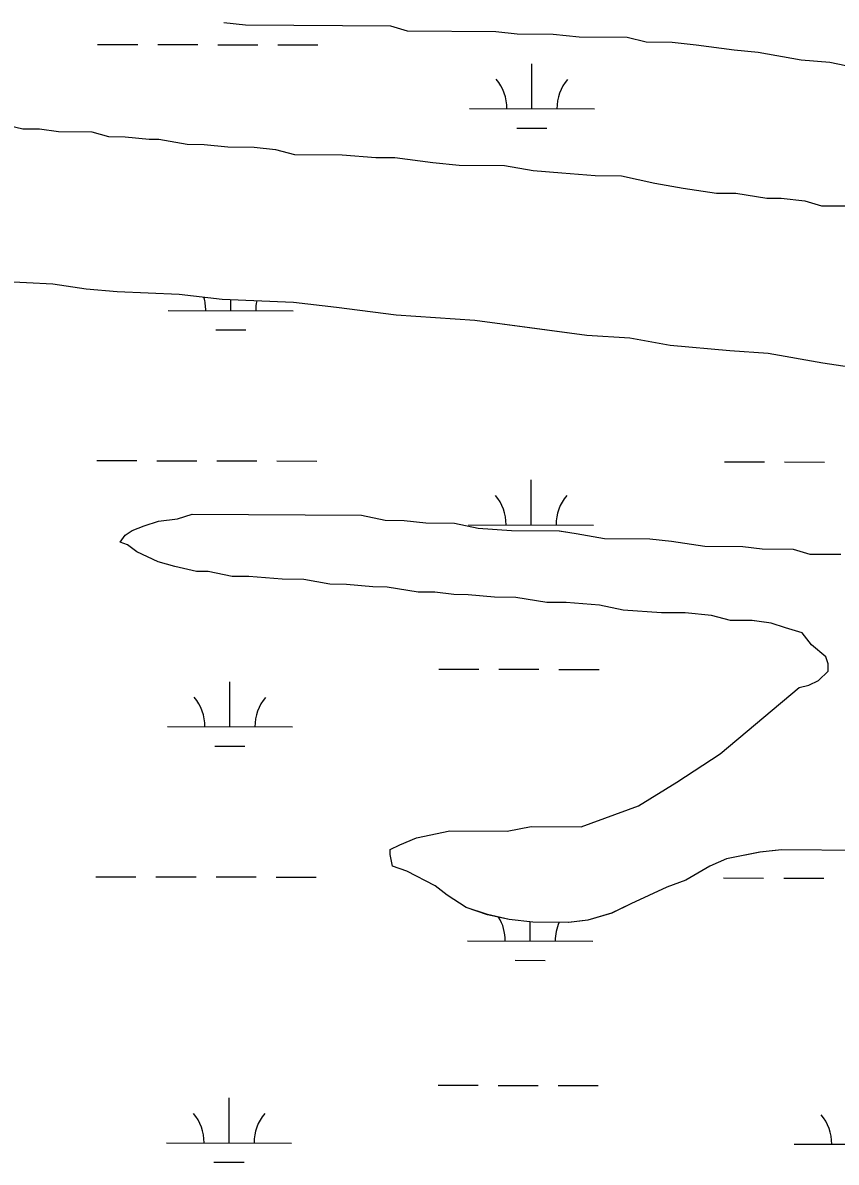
# Model space of a CAD drawing. Extents: x 3187622 to 3225504, y 800805 to 826213.
# Drawn here: x 3219479 to 3220130, y 820989 to 821900 of the extents above; entities that cross this region are included whole.
import ezdxf

# ---------------------------------------------------------------- set-up
doc = ezdxf.new("R2010")
doc.units = 0
doc.layers.add('V-SITE-VEGE', color=7, linetype='Continuous')
doc.layers.add('V-WETL-SWMP', color=7, linetype='Continuous')

msp = doc.modelspace()

# ---------------------------------------------------------------- linework, layer by layer
at = {"layer": 'V-SITE-VEGE'}
for p, q in [((3219657.34, 821898.39), (3219640.19, 821900.41)), ((3219773.72, 821897.62), (3219657.34, 821898.39)), ((3219787.05, 821893.71), (3219773.72, 821897.62)), ((3219857.63, 821893.25), (3219787.05, 821893.71)), ((3219874.79, 821891.22), (3219857.63, 821893.25)), ((3219903.41, 821891.03), (3219874.79, 821891.22)), ((3219924.38, 821888.99), (3219903.41, 821891.03)), ((3219962.53, 821888.73), (3219924.38, 821888.99)), ((3219977.77, 821884.82), (3219962.53, 821888.73)), ((3219998.75, 821884.68), (3219977.77, 821884.82)), ((3220017.82, 821882.64), (3219998.75, 821884.68)), ((3220048.32, 821878.62), (3220017.82, 821882.64)), ((3220067.38, 821876.59), (3220048.32, 821878.62)), ((3220101.69, 821870.64), (3220067.38, 821876.59)), ((3220124.56, 821868.58), (3220101.69, 821870.64)), ((3220153.14, 821862.67), (3220124.56, 821868.58)), ((3219454.6, 821821.52), (3219479.37, 821815.63)), ((3219479.37, 821815.63), (3219492.72, 821815.54)), ((3219492.72, 821815.54), (3219507.97, 821813.53)), ((3219507.97, 821813.53), (3219534.68, 821813.36)), ((3219534.68, 821813.36), (3219548.01, 821809.45)), ((3219548.01, 821809.45), (3219561.36, 821809.36)), ((3219561.36, 821809.36), (3219580.43, 821807.33)), ((3219580.43, 821807.33), (3219588.06, 821807.28)), ((3219588.06, 821807.28), (3219610.92, 821803.31)), ((3219610.92, 821803.31), (3219624.28, 821803.22)), ((3219624.28, 821803.22), (3219643.34, 821801.19)), ((3219643.34, 821801.19), (3219664.33, 821801.05)), ((3219664.33, 821801.05), (3219681.49, 821799.03)), ((3219681.49, 821799.03), (3219696.72, 821795.11)), ((3219696.72, 821795.11), (3219734.88, 821794.85)), ((3219734.88, 821794.85), (3219761.57, 821792.77)), ((3219761.57, 821792.77), (3219776.83, 821792.67)), ((3219776.83, 821792.67), (3219807.33, 821788.65)), ((3219807.33, 821788.65), (3219828.31, 821786.6)), ((3219828.31, 821786.6), (3219864.55, 821786.36)), ((3219864.55, 821786.36), (3219887.42, 821782.39)), ((3219887.42, 821782.39), (3219910.3, 821780.33)), ((3219910.3, 821780.33), (3219937, 821778.25)), ((3219937, 821778.25), (3219957.98, 821778.11)), ((3219957.98, 821778.11), (3219984.65, 821772.21)), ((3219984.65, 821772.21), (3220007.52, 821768.24)), ((3220007.52, 821768.24), (3220034.2, 821764.25)), ((3220034.2, 821764.25), (3220049.46, 821764.15)), ((3220049.46, 821764.15), (3220074.24, 821760.17)), ((3220074.24, 821760.17), (3220085.69, 821760.09)), ((3220085.69, 821760.09), (3220104.75, 821758.06)), ((3220104.75, 821758.06), (3220118.08, 821754.15)), ((3220118.08, 821754.15), (3220137.16, 821754.03)), ((3219503.35, 821691.46), (3219461.39, 821693.65)), ((3219530.03, 821687.47), (3219503.35, 821691.46)), ((3219554.81, 821685.4), (3219530.03, 821687.47)), ((3219604.4, 821683.16), (3219554.81, 821685.4)), ((3219638.72, 821679.12), (3219604.4, 821683.16)), ((3219695.94, 821676.83), (3219638.72, 821679.12)), ((3219730.25, 821672.79), (3219695.94, 821676.83)), ((3219777.91, 821666.75), (3219730.25, 821672.79)), ((3219840.84, 821662.51), (3219777.91, 821666.75)), ((3219884.68, 821656.49), (3219840.84, 821662.51)), ((3219930.43, 821650.47), (3219884.68, 821656.49)), ((3219964.75, 821648.33), (3219930.43, 821650.47)), ((3219997.14, 821642.4), (3219964.75, 821648.33)), ((3220044.81, 821638.26), (3219997.14, 821642.4)), ((3220075.32, 821636.15), (3220044.81, 821638.26)), ((3220119.15, 821628.23), (3220075.32, 821636.15)), ((3220145.83, 821624.23), (3220119.15, 821628.23)), ((3219603.21, 821503.83), (3219614.68, 821507.57)), ((3219614.68, 821507.57), (3219750.13, 821506.67)), ((3219750.13, 821506.67), (3219769.18, 821502.73)), ((3219566.9, 821494.54), (3219576.46, 821498.29)), ((3219576.46, 821498.29), (3219587.94, 821502.03)), ((3219587.94, 821502.03), (3219603.21, 821503.83)), ((3219769.18, 821502.73), (3219784.45, 821502.63)), ((3219784.45, 821502.63), (3219801.6, 821500.61)), ((3219801.6, 821500.61), (3219824.5, 821500.45)), ((3219824.5, 821500.45), (3219843.55, 821496.51)), ((3219557.3, 821485.06), (3219561.15, 821490.76)), ((3219561.15, 821490.76), (3219566.9, 821494.54)), ((3219843.55, 821496.51), (3219870.24, 821494.43)), ((3219870.24, 821494.43), (3219908.4, 821494.17)), ((3219908.4, 821494.17), (3219921.74, 821492.18)), ((3219921.74, 821492.18), (3219944.61, 821488.21)), ((3219944.61, 821488.21), (3219980.85, 821487.97)), ((3219980.85, 821487.97), (3219998.01, 821485.95)), ((3219563.01, 821483.11), (3219557.3, 821485.06)), ((3219570.6, 821477.34), (3219563.01, 821483.11)), ((3219998.01, 821485.95), (3220024.7, 821481.95)), ((3220024.7, 821481.95), (3220055.22, 821481.75)), ((3220055.22, 821481.75), (3220070.47, 821479.74)), ((3220070.47, 821479.74), (3220095.27, 821479.58)), ((3220095.27, 821479.58), (3220108.6, 821475.67)), ((3219587.72, 821469.6), (3219570.6, 821477.34)), ((3219601.05, 821465.69), (3219587.72, 821469.6)), ((3220108.6, 821475.67), (3220133.4, 821475.51)), ((3219618.19, 821461.76), (3219601.05, 821465.69)), ((3219627.73, 821461.7), (3219618.19, 821461.76)), ((3219646.78, 821457.76), (3219627.73, 821461.7)), ((3219660.14, 821457.67), (3219646.78, 821457.76)), ((3219686.83, 821455.58), (3219660.14, 821457.67)), ((3219704.01, 821455.47), (3219686.83, 821455.58)), ((3219724.96, 821451.51), (3219704.01, 821455.47)), ((3219738.32, 821451.43), (3219724.96, 821451.51)), ((3219759.29, 821449.38), (3219738.32, 821451.43)), ((3219770.74, 821449.3), (3219759.29, 821449.38)), ((3219795.51, 821445.32), (3219770.74, 821449.3)), ((3219808.87, 821445.23), (3219795.51, 821445.32)), ((3219824.12, 821443.22), (3219808.87, 821445.23)), ((3219835.56, 821443.15), (3219824.12, 821443.22)), ((3219856.54, 821441.1), (3219835.56, 821443.15)), ((3219873.71, 821440.98), (3219856.54, 821441.1)), ((3219898.48, 821437), (3219873.71, 821440.98)), ((3219913.74, 821436.9), (3219898.48, 821437)), ((3219940.44, 821434.82), (3219913.74, 821436.9)), ((3219959.49, 821430.88), (3219940.44, 821434.82)), ((3219990, 821428.77), (3219959.49, 821430.88)), ((3220009.08, 821428.64), (3219990, 821428.77)), ((3220030.05, 821426.59), (3220009.08, 821428.64)), ((3220045.29, 821422.67), (3220030.05, 821426.59)), ((3220062.46, 821422.56), (3220045.29, 821422.67)), ((3220077.71, 821420.55), (3220062.46, 821422.56)), ((3220089.13, 821416.66), (3220077.71, 821420.55)), ((3220102.46, 821412.76), (3220089.13, 821416.66)), ((3220110.02, 821403.17), (3220102.46, 821412.76)), ((3220121.41, 821393.55), (3220110.02, 821403.17)), ((3220123.28, 821387.81), (3220121.41, 821393.55)), ((3220123.24, 821382.09), (3220123.28, 821387.81)), ((3220115.56, 821374.51), (3220123.24, 821382.09)), ((3220100.26, 821368.89), (3220107.9, 821370.75)), ((3220107.9, 821370.75), (3220115.56, 821374.51)), ((3220036.95, 821315.89), (3220100.26, 821368.89)), ((3220002.46, 821293.23), (3220036.95, 821315.89)), ((3219971.8, 821274.35), (3220002.46, 821293.23)), ((3219925.9, 821257.49), (3219971.8, 821274.35)), ((3219794.21, 821248.82), (3219820.95, 821254.37)), ((3219820.95, 821254.37), (3219866.74, 821254.06)), ((3219866.74, 821254.06), (3219885.84, 821257.75)), ((3219885.84, 821257.75), (3219925.9, 821257.49)), ((3219773.16, 821239.42), (3219780.81, 821243.19)), ((3219780.81, 821243.19), (3219794.21, 821248.82)), ((3219773.13, 821235.61), (3219773.16, 821239.42)), ((3219774.98, 821226.06), (3219773.13, 821235.61)), ((3220068.86, 821237.46), (3220042.11, 821231.91)), ((3220086.04, 821239.25), (3220068.86, 821237.46)), ((3220242.48, 821238.21), (3220086.04, 821239.25)), ((3219786.4, 821222.17), (3219774.98, 821226.06)), ((3220028.72, 821226.28), (3220009.56, 821214.96)), ((3220042.11, 821231.91), (3220028.72, 821226.28)), ((3219809.21, 821210.57), (3219786.4, 821222.17)), ((3220009.56, 821214.96), (3219994.27, 821209.34)), ((3219818.7, 821202.87), (3219809.21, 821210.57)), ((3219994.27, 821209.34), (3219965.56, 821196.17)), ((3219833.9, 821193.23), (3219818.7, 821202.87)), ((3219965.56, 821196.17), (3219950.25, 821188.64)), ((3219851.03, 821187.4), (3219833.9, 821193.23)), ((3219868.18, 821183.47), (3219851.03, 821187.4)), ((3219950.25, 821188.64), (3219931.13, 821183.05)), ((3219887.24, 821181.43), (3219868.18, 821183.47)), ((3219915.86, 821181.24), (3219887.24, 821181.43)), ((3219931.13, 821183.05), (3219915.86, 821181.24))]:
    msp.add_line(p, q, dxfattribs=at)
at = {"layer": 'V-WETL-SWMP'}
for p, q in [((3219657.34, 821898.39), (3219640.18, 821900.41)), ((3219773.71, 821897.62), (3219657.34, 821898.39)), ((3219787.04, 821893.71), (3219773.71, 821897.62)), ((3219857.63, 821893.24), (3219787.04, 821893.71)), ((3219874.78, 821891.22), (3219857.63, 821893.24)), ((3219903.4, 821891.03), (3219874.78, 821891.22)), ((3219924.37, 821888.98), (3219903.4, 821891.03)), ((3219962.53, 821888.73), (3219924.37, 821888.98)), ((3219977.76, 821884.81), (3219962.53, 821888.73)), ((3219539.23, 821883.12), (3219571.23, 821883.05)), ((3219587.23, 821883.02), (3219619.23, 821882.95)), ((3219635.23, 821882.92), (3219667.23, 821882.86)), ((3219683.23, 821882.82), (3219715.23, 821882.76)), ((3219998.75, 821884.67), (3219977.76, 821884.81)), ((3220017.81, 821882.64), (3219998.75, 821884.67)), ((3220048.31, 821878.62), (3220017.81, 821882.64)), ((3220067.38, 821876.59), (3220048.31, 821878.62)), ((3220101.68, 821870.64), (3220067.38, 821876.59)), ((3220124.56, 821868.58), (3220101.68, 821870.64)), ((3219886.44, 821831.67), (3219886.52, 821867.67)), ((3220153.14, 821862.66), (3220124.56, 821868.58)), ((3219836.44, 821831.77), (3219936.44, 821831.57)), ((3219479.36, 821815.63), (3219492.72, 821815.54)), ((3219492.72, 821815.54), (3219507.97, 821813.53)), ((3219874.41, 821816.26), (3219898.41, 821816.21)), ((3219507.97, 821813.53), (3219534.67, 821813.35)), ((3219534.67, 821813.35), (3219548, 821809.45)), ((3219548, 821809.45), (3219561.36, 821809.36)), ((3219561.36, 821809.36), (3219580.42, 821807.33)), ((3219580.42, 821807.33), (3219588.05, 821807.28)), ((3219588.05, 821807.28), (3219610.92, 821803.31)), ((3219610.92, 821803.31), (3219624.27, 821803.22)), ((3219624.27, 821803.22), (3219643.34, 821801.19)), ((3219643.34, 821801.19), (3219664.32, 821801.05)), ((3219664.32, 821801.05), (3219681.48, 821799.02)), ((3219681.48, 821799.02), (3219696.72, 821795.11)), ((3219696.72, 821795.11), (3219734.87, 821794.85)), ((3219734.87, 821794.85), (3219761.57, 821792.77)), ((3219761.57, 821792.77), (3219776.83, 821792.67)), ((3219776.83, 821792.67), (3219807.33, 821788.65)), ((3219807.33, 821788.65), (3219828.3, 821786.6)), ((3219828.3, 821786.6), (3219864.55, 821786.36)), ((3219864.55, 821786.36), (3219887.42, 821782.39)), ((3219887.42, 821782.39), (3219910.3, 821780.33)), ((3219910.3, 821780.33), (3219936.99, 821778.25)), ((3219936.99, 821778.25), (3219957.98, 821778.11)), ((3219957.98, 821778.11), (3219984.65, 821772.21)), ((3219984.65, 821772.21), (3220007.51, 821768.24)), ((3220007.51, 821768.24), (3220034.2, 821764.25)), ((3220034.2, 821764.25), (3220049.46, 821764.14)), ((3220049.46, 821764.14), (3220074.23, 821760.16)), ((3220074.23, 821760.16), (3220085.68, 821760.09)), ((3220085.68, 821760.09), (3220104.75, 821758.05)), ((3220104.75, 821758.05), (3220118.07, 821754.15)), ((3220118.07, 821754.15), (3220137.15, 821754.02)), ((3219503.34, 821691.46), (3219461.38, 821693.65)), ((3219530.02, 821687.47), (3219503.34, 821691.46)), ((3219554.81, 821685.4), (3219530.02, 821687.47)), ((3219604.4, 821683.16), (3219554.81, 821685.4)), ((3219638.71, 821679.12), (3219604.4, 821683.16)), ((3219695.93, 821676.83), (3219638.71, 821679.12)), ((3219595.64, 821670.4), (3219695.64, 821670.19)), ((3219645.64, 821670.3), (3219645.66, 821678.84)), ((3219730.25, 821672.78), (3219695.93, 821676.83)), ((3219777.9, 821666.74), (3219730.25, 821672.78)), ((3219840.83, 821662.51), (3219777.9, 821666.74)), ((3219884.67, 821656.49), (3219840.83, 821662.51)), ((3219633.61, 821654.89), (3219657.61, 821654.84)), ((3219930.42, 821650.47), (3219884.67, 821656.49)), ((3219964.75, 821648.33), (3219930.42, 821650.47)), ((3219997.14, 821642.39), (3219964.75, 821648.33)), ((3220044.81, 821638.26), (3219997.14, 821642.39)), ((3220075.32, 821636.15), (3220044.81, 821638.26)), ((3220119.15, 821628.23), (3220075.32, 821636.15)), ((3220145.83, 821624.23), (3220119.15, 821628.23)), ((3219538.55, 821550.44), (3219570.55, 821550.38)), ((3219586.55, 821550.34), (3219618.55, 821550.28)), ((3219634.55, 821550.25), (3219666.55, 821550.18)), ((3219682.55, 821550.15), (3219714.55, 821550.08)), ((3220040.46, 821549.42), (3220072.46, 821549.35)), ((3220088.46, 821549.32), (3220120.46, 821549.26)), ((3219885.76, 821498.99), (3219885.84, 821534.99)), ((3219603.21, 821503.83), (3219614.68, 821507.57)), ((3219614.68, 821507.57), (3219750.13, 821506.67)), ((3219750.13, 821506.67), (3219769.18, 821502.73)), ((3219566.9, 821494.53), (3219576.46, 821498.29)), ((3219576.46, 821498.29), (3219587.93, 821502.03)), ((3219587.93, 821502.03), (3219603.21, 821503.83)), ((3219769.18, 821502.73), (3219784.44, 821502.63)), ((3219784.44, 821502.63), (3219801.6, 821500.61)), ((3219801.6, 821500.61), (3219824.49, 821500.45)), ((3219824.49, 821500.45), (3219843.54, 821496.51)), ((3219835.76, 821499.09), (3219935.76, 821498.89)), ((3219557.3, 821485.06), (3219561.15, 821490.76)), ((3219561.15, 821490.76), (3219566.9, 821494.53)), ((3219843.54, 821496.51), (3219870.24, 821494.43)), ((3219870.24, 821494.43), (3219908.39, 821494.17)), ((3219908.39, 821494.17), (3219921.74, 821492.18)), ((3219921.74, 821492.18), (3219944.6, 821488.21)), ((3219944.6, 821488.21), (3219980.85, 821487.97)), ((3219980.85, 821487.97), (3219998.01, 821485.94)), ((3219563.01, 821483.11), (3219557.3, 821485.06)), ((3219570.6, 821477.34), (3219563.01, 821483.11)), ((3219998.01, 821485.94), (3220024.69, 821481.95)), ((3220024.69, 821481.95), (3220055.21, 821481.75)), ((3220055.21, 821481.75), (3220070.46, 821479.74)), ((3220070.46, 821479.74), (3220095.26, 821479.57)), ((3220095.26, 821479.57), (3220108.59, 821475.67)), ((3219587.72, 821469.59), (3219570.6, 821477.34)), ((3219601.05, 821465.69), (3219587.72, 821469.59)), ((3220108.59, 821475.67), (3220133.39, 821475.5)), ((3219618.19, 821461.76), (3219601.05, 821465.69)), ((3219627.73, 821461.7), (3219618.19, 821461.76)), ((3219646.78, 821457.75), (3219627.73, 821461.7)), ((3219660.14, 821457.67), (3219646.78, 821457.75)), ((3219686.83, 821455.58), (3219660.14, 821457.67)), ((3219704, 821455.47), (3219686.83, 821455.58)), ((3219724.96, 821451.51), (3219704, 821455.47)), ((3219738.31, 821451.42), (3219724.96, 821451.51)), ((3219759.29, 821449.37), (3219738.31, 821451.42)), ((3219770.73, 821449.3), (3219759.29, 821449.37)), ((3219795.51, 821445.32), (3219770.73, 821449.3)), ((3219808.86, 821445.23), (3219795.51, 821445.32)), ((3219824.11, 821443.22), (3219808.86, 821445.23)), ((3219835.56, 821443.14), (3219824.11, 821443.22)), ((3219856.53, 821441.1), (3219835.56, 821443.14)), ((3219873.7, 821440.98), (3219856.53, 821441.1)), ((3219898.48, 821437), (3219873.7, 821440.98)), ((3219913.74, 821436.9), (3219898.48, 821437)), ((3219940.43, 821434.82), (3219913.74, 821436.9)), ((3219959.49, 821430.87), (3219940.43, 821434.82)), ((3219990, 821428.76), (3219959.49, 821430.87)), ((3220009.07, 821428.64), (3219990, 821428.76)), ((3220030.05, 821426.59), (3220009.07, 821428.64)), ((3220045.28, 821422.67), (3220030.05, 821426.59)), ((3220062.45, 821422.56), (3220045.28, 821422.67)), ((3220077.7, 821420.55), (3220062.45, 821422.56)), ((3220089.12, 821416.66), (3220077.7, 821420.55)), ((3220102.45, 821412.75), (3220089.12, 821416.66)), ((3220110.02, 821403.16), (3220102.45, 821412.75)), ((3220121.4, 821393.55), (3220110.02, 821403.16)), ((3220123.27, 821387.81), (3220121.4, 821393.55)), ((3220123.23, 821382.09), (3220123.27, 821387.81)), ((3219812.12, 821383.71), (3219844.12, 821383.65)), ((3219860.12, 821383.61), (3219892.12, 821383.55)), ((3219908.12, 821383.51), (3219940.12, 821383.45)), ((3220115.55, 821374.51), (3220123.23, 821382.09)), ((3219644.96, 821337.62), (3219645.04, 821373.62)), ((3220100.25, 821368.89), (3220107.9, 821370.74)), ((3220107.9, 821370.74), (3220115.55, 821374.51)), ((3220036.94, 821315.89), (3220100.25, 821368.89)), ((3219594.96, 821337.72), (3219694.96, 821337.52)), ((3219632.93, 821322.21), (3219656.93, 821322.17)), ((3220002.45, 821293.23), (3220036.94, 821315.89)), ((3219971.8, 821274.35), (3220002.45, 821293.23)), ((3219925.9, 821257.49), (3219971.8, 821274.35)), ((3219794.2, 821248.82), (3219820.95, 821254.37)), ((3219820.95, 821254.37), (3219866.73, 821254.06)), ((3219866.73, 821254.06), (3219885.84, 821257.75)), ((3219885.84, 821257.75), (3219925.9, 821257.49)), ((3219773.15, 821239.42), (3219780.81, 821243.19)), ((3219780.81, 821243.19), (3219794.2, 821248.82)), ((3219773.13, 821235.61), (3219773.15, 821239.42)), ((3219774.97, 821226.06), (3219773.13, 821235.61)), ((3220068.85, 821237.46), (3220042.11, 821231.91)), ((3220086.04, 821239.25), (3220068.85, 821237.46)), ((3220242.47, 821238.21), (3220086.04, 821239.25)), ((3219786.39, 821222.16), (3219774.97, 821226.06)), ((3220028.71, 821226.28), (3220009.56, 821214.96)), ((3220042.11, 821231.91), (3220028.71, 821226.28)), ((3219537.88, 821217.77), (3219569.88, 821217.7)), ((3219585.88, 821217.67), (3219617.88, 821217.6)), ((3219633.88, 821217.57), (3219665.88, 821217.51)), ((3219681.88, 821217.47), (3219713.88, 821217.41)), ((3219809.21, 821210.57), (3219786.39, 821222.16)), ((3220009.56, 821214.96), (3219994.26, 821209.34)), ((3220039.78, 821216.75), (3220071.78, 821216.68)), ((3220087.78, 821216.65), (3220119.78, 821216.58)), ((3219818.7, 821202.87), (3219809.21, 821210.57)), ((3219994.26, 821209.34), (3219965.56, 821196.17)), ((3219833.9, 821193.23), (3219818.7, 821202.87)), ((3219965.56, 821196.17), (3219950.24, 821188.64)), ((3219851.03, 821187.39), (3219833.9, 821193.23)), ((3219868.17, 821183.46), (3219851.03, 821187.39)), ((3219950.24, 821188.64), (3219931.13, 821183.05)), ((3219887.24, 821181.43), (3219868.17, 821183.46)), ((3219885.09, 821166.32), (3219885.12, 821181.66)), ((3219915.85, 821181.24), (3219887.24, 821181.43)), ((3219931.13, 821183.05), (3219915.85, 821181.24)), ((3219835.09, 821166.42), (3219935.09, 821166.22)), ((3219873.06, 821150.91), (3219897.06, 821150.86)), ((3219811.44, 821051.04), (3219843.44, 821050.97)), ((3219859.44, 821050.94), (3219891.44, 821050.87)), ((3219907.44, 821050.84), (3219939.44, 821050.78)), ((3219644.29, 821004.95), (3219644.36, 821040.95)), ((3219594.29, 821005.05), (3219694.29, 821004.84)), ((3220096.19, 821004.03), (3220196.19, 821003.82)), ((3219632.26, 820989.54), (3219656.26, 820989.49))]:
    msp.add_line(p, q, dxfattribs=at)
for centre, start, end in [((3219831.2, 821832.25), 359.11148, 40.65514), ((3219941.69, 821832.03), 139.11148, 180.65514), ((3219590.4, 821670.88), 359.11148, 16.38289), ((3219700.88, 821670.66), 167.96348, 180.65514), ((3219830.52, 821499.58), 359.11148, 40.65514), ((3219941.01, 821499.35), 139.11148, 180.65514), ((3219589.72, 821338.21), 359.11148, 40.65514), ((3219700.21, 821337.98), 139.11148, 180.65514), ((3219829.85, 821166.91), 359.11148, 31.58525), ((3219940.33, 821166.68), 155.51464, 180.65514), ((3219589.04, 821005.53), 359.11148, 40.65514), ((3219699.53, 821005.31), 139.11148, 180.65514), ((3220090.95, 821004.51), 359.11148, 40.65514)]:
    msp.add_arc(centre, 35.25, start, end, dxfattribs=at)

doc.saveas('drawing.dxf')
